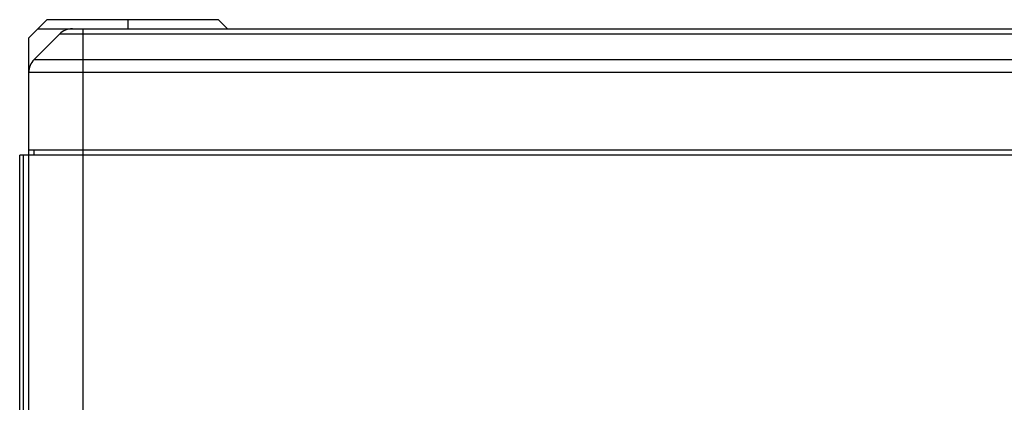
# Model space of a CAD drawing. Header units: millimetres. Extents: x 90 to 358, y 74 to 282.
# Tile 378 of 408: x 155 to 182, y 271 to 282. Entities that reach past the tile are written whole.
import ezdxf

# ---------------------------------------------------------------- set-up
doc = ezdxf.new("R2010")
doc.units = ezdxf.units.MM
doc.header["$LTSCALE"] = 23.1
doc.layers.add('20_ALL_FEATURES', color=7, linetype='CONTINUOUS')

msp = doc.modelspace()

# ---------------------------------------------------------------- linework, layer by layer
at = {"layer": '20_ALL_FEATURES'}
for p, q in [((155.472, 281.384), (155.972, 281.884)), ((160.722, 281.884), (155.972, 281.884)), ((158.222, 281.634), (158.222, 281.884)), ((160.722, 281.884), (160.972, 281.634)), ((155.722, 281.634), (195.102, 281.634)), ((156.972, 281.634), (156.972, 251.884)), ((155.472, 253.091), (155.472, 281.384)), ((155.618, 280.78), (156.325, 281.488)), ((210.118, 281.488), (156.325, 281.488)), ((155.618, 280.78), (210.825, 280.78)), ((210.972, 280.427), (155.472, 280.427)), ((155.222, 253.091), (155.222, 278.134)), ((210.972, 278.134), (155.222, 278.134)), ((155.315, 278.134), (155.315, 253.091)), ((155.472, 278.284), (210.972, 278.284)), ((155.622, 278.134), (155.622, 278.284))]:
    msp.add_line(p, q, dxfattribs=at)
for centre, start, end in [((156.679, 281.134), 90, 135), ((155.972, 280.427), 135, 180)]:
    msp.add_arc(centre, 0.5, start, end, dxfattribs=at)

doc.saveas('drawing.dxf')
